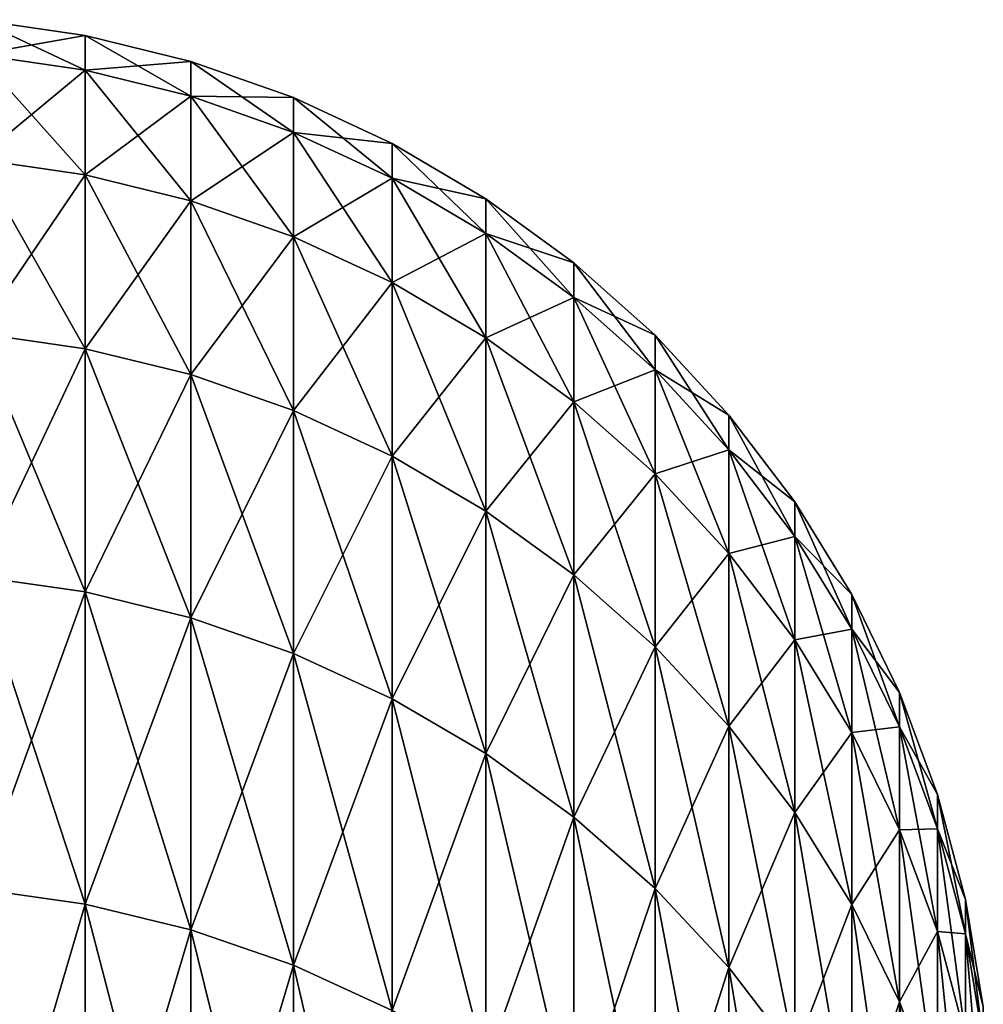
# Model space of a CAD drawing. Header units: millimetres. Extents: x -161 to 161, y -94 to 1149.
# Tile 717 of 1056: x 160.375 to 160.805, y -35.742 to -35.302. Entities that reach past the tile are written whole.
import ezdxf

# ---------------------------------------------------------------- set-up
doc = ezdxf.new("R2010")
doc.units = ezdxf.units.MM
doc.header["$LTSCALE"] = 81.481481
doc.layers.add('385', color=7, linetype='CONTINUOUS')

msp = doc.modelspace()

# ---------------------------------------------------------------- linework, layer by layer
at = {"layer": '385', "color": 7, "linetype": 'CONTINUOUS', "true_color": 0xaaaaaa}
for points in [[(160.40451, -35.30927, -0.05), (160.40451, -35.32483, -0.88161), (160.35644, -35.30229, -0.05), (160.40451, -35.30927, -0.05)], [(160.35644, -35.31785, 0.78187), (160.40451, -35.30927, -0.05), (160.35644, -35.30229, -0.05), (160.35644, -35.31785, 0.78187)], [(160.35644, -35.30229, -0.05), (160.40451, -35.32483, -0.88161), (160.35644, -35.31785, -0.88187), (160.35644, -35.30229, -0.05)], [(160.40451, -35.32483, 0.78161), (160.40451, -35.30927, -0.05), (160.35644, -35.31785, 0.78187), (160.40451, -35.32483, 0.78161)], [(160.45167, -35.32089, -0.05), (160.45167, -35.33644, -0.88117), (160.40451, -35.30927, -0.05), (160.45167, -35.32089, -0.05)], [(160.40451, -35.32483, 0.78161), (160.45167, -35.32089, -0.05), (160.40451, -35.30927, -0.05), (160.40451, -35.32483, 0.78161)], [(160.40451, -35.30927, -0.05), (160.45167, -35.33644, -0.88117), (160.40451, -35.32483, -0.88161), (160.40451, -35.30927, -0.05)], [(160.35644, -35.3645, 1.61257), (160.40451, -35.32483, 0.78161), (160.35644, -35.31785, 0.78187), (160.35644, -35.3645, 1.61257)], [(160.40451, -35.32483, -0.88161), (160.40451, -35.37146, -1.71205), (160.35644, -35.31785, -0.88187), (160.40451, -35.32483, -0.88161)], [(160.35644, -35.31785, -0.88187), (160.40451, -35.37146, -1.71205), (160.35644, -35.3645, -1.71257), (160.35644, -35.31785, -0.88187)], [(160.45167, -35.33644, 0.78117), (160.45167, -35.32089, -0.05), (160.40451, -35.32483, 0.78161), (160.45167, -35.33644, 0.78117)], [(160.49748, -35.33703, -0.05), (160.49748, -35.35256, -0.88057), (160.45167, -35.32089, -0.05), (160.49748, -35.33703, -0.05)], [(160.45167, -35.33644, 0.78117), (160.49748, -35.33703, -0.05), (160.45167, -35.32089, -0.05), (160.45167, -35.33644, 0.78117)], [(160.45167, -35.32089, -0.05), (160.49748, -35.35256, -0.88057), (160.45167, -35.33644, -0.88117), (160.45167, -35.32089, -0.05)], [(160.40451, -35.37146, 1.61205), (160.40451, -35.32483, 0.78161), (160.35644, -35.3645, 1.61257), (160.40451, -35.37146, 1.61205)], [(160.40451, -35.37146, 1.61205), (160.45167, -35.33644, 0.78117), (160.40451, -35.32483, 0.78161), (160.40451, -35.37146, 1.61205)], [(160.45167, -35.33644, -0.88117), (160.45167, -35.38305, -1.71118), (160.40451, -35.32483, -0.88161), (160.45167, -35.33644, -0.88117)], [(160.40451, -35.32483, -0.88161), (160.45167, -35.38305, -1.71118), (160.40451, -35.37146, -1.71205), (160.40451, -35.32483, -0.88161)], [(160.45167, -35.38305, 1.61118), (160.45167, -35.33644, 0.78117), (160.40451, -35.37146, 1.61205), (160.45167, -35.38305, 1.61118)], [(160.49748, -35.35256, 0.78057), (160.49748, -35.33703, -0.05), (160.45167, -35.33644, 0.78117), (160.49748, -35.35256, 0.78057)], [(160.45167, -35.38305, 1.61118), (160.49748, -35.35256, 0.78057), (160.45167, -35.33644, 0.78117), (160.45167, -35.38305, 1.61118)], [(160.49748, -35.35256, -0.88057), (160.49748, -35.39914, -1.70998), (160.45167, -35.33644, -0.88117), (160.49748, -35.35256, -0.88057)], [(160.45167, -35.33644, -0.88117), (160.49748, -35.39914, -1.70998), (160.45167, -35.38305, -1.71118), (160.45167, -35.33644, -0.88117)], [(160.54151, -35.35753, -0.05), (160.54151, -35.37305, -0.8798), (160.49748, -35.33703, -0.05), (160.54151, -35.35753, -0.05)], [(160.49748, -35.35256, 0.78057), (160.54151, -35.35753, -0.05), (160.49748, -35.33703, -0.05), (160.49748, -35.35256, 0.78057)], [(160.49748, -35.33703, -0.05), (160.54151, -35.37305, -0.8798), (160.49748, -35.35256, -0.88057), (160.49748, -35.33703, -0.05)], [(160.49748, -35.39914, 1.60998), (160.49748, -35.35256, 0.78057), (160.45167, -35.38305, 1.61118), (160.49748, -35.39914, 1.60998)], [(160.54151, -35.37305, 0.7798), (160.54151, -35.35753, -0.05), (160.49748, -35.35256, 0.78057), (160.54151, -35.37305, 0.7798)], [(160.49748, -35.39914, 1.60998), (160.54151, -35.37305, 0.7798), (160.49748, -35.35256, 0.78057), (160.49748, -35.39914, 1.60998)], [(160.54151, -35.37305, -0.8798), (160.54151, -35.41959, -1.70845), (160.49748, -35.35256, -0.88057), (160.54151, -35.37305, -0.8798)], [(160.49748, -35.35256, -0.88057), (160.54151, -35.41959, -1.70845), (160.49748, -35.39914, -1.70998), (160.49748, -35.35256, -0.88057)], [(160.58335, -35.38222, -0.05), (160.58335, -35.39772, -0.87888), (160.54151, -35.35753, -0.05), (160.58335, -35.38222, -0.05)], [(160.54151, -35.37305, 0.7798), (160.58335, -35.38222, -0.05), (160.54151, -35.35753, -0.05), (160.54151, -35.37305, 0.7798)], [(160.54151, -35.35753, -0.05), (160.58335, -35.39772, -0.87888), (160.54151, -35.37305, -0.8798), (160.54151, -35.35753, -0.05)], [(160.35644, -35.44218, 2.44095), (160.40451, -35.37146, 1.61205), (160.35644, -35.3645, 1.61257), (160.35644, -35.44218, 2.44095)], [(160.40451, -35.37146, -1.71205), (160.40451, -35.44912, -2.54017), (160.35644, -35.3645, -1.71257), (160.40451, -35.37146, -1.71205)], [(160.35644, -35.3645, -1.71257), (160.40451, -35.44912, -2.54017), (160.35644, -35.44218, -2.54095), (160.35644, -35.3645, -1.71257)], [(160.40451, -35.44912, 2.44017), (160.40451, -35.37146, 1.61205), (160.35644, -35.44218, 2.44095), (160.40451, -35.44912, 2.44017)], [(160.40451, -35.44912, 2.44017), (160.45167, -35.38305, 1.61118), (160.40451, -35.37146, 1.61205), (160.40451, -35.44912, 2.44017)], [(160.45167, -35.38305, -1.71118), (160.45167, -35.46066, -2.53887), (160.40451, -35.37146, -1.71205), (160.45167, -35.38305, -1.71118)], [(160.40451, -35.37146, -1.71205), (160.45167, -35.46066, -2.53887), (160.40451, -35.44912, -2.54017), (160.40451, -35.37146, -1.71205)], [(160.54151, -35.41959, 1.60845), (160.54151, -35.37305, 0.7798), (160.49748, -35.39914, 1.60998), (160.54151, -35.41959, 1.60845)], [(160.58335, -35.39772, 0.77888), (160.58335, -35.38222, -0.05), (160.54151, -35.37305, 0.7798), (160.58335, -35.39772, 0.77888)], [(160.54151, -35.41959, 1.60845), (160.58335, -35.39772, 0.77888), (160.54151, -35.37305, 0.7798), (160.54151, -35.41959, 1.60845)], [(160.58335, -35.39772, -0.87888), (160.58335, -35.4442, -1.7066), (160.54151, -35.37305, -0.8798), (160.58335, -35.39772, -0.87888)], [(160.54151, -35.37305, -0.8798), (160.58335, -35.4442, -1.7066), (160.54151, -35.41959, -1.70845), (160.54151, -35.37305, -0.8798)], [(160.45167, -35.46066, 2.43887), (160.45167, -35.38305, 1.61118), (160.40451, -35.44912, 2.44017), (160.45167, -35.46066, 2.43887)], [(160.45167, -35.46066, 2.43887), (160.49748, -35.39914, 1.60998), (160.45167, -35.38305, 1.61118), (160.45167, -35.46066, 2.43887)], [(160.49748, -35.39914, -1.70998), (160.49748, -35.4767, -2.53706), (160.45167, -35.38305, -1.71118), (160.49748, -35.39914, -1.70998)], [(160.45167, -35.38305, -1.71118), (160.49748, -35.4767, -2.53706), (160.45167, -35.46066, -2.53887), (160.45167, -35.38305, -1.71118)], [(160.62259, -35.41084, -0.05), (160.62259, -35.42632, -0.87781), (160.58335, -35.38222, -0.05), (160.62259, -35.41084, -0.05)], [(160.58335, -35.39772, 0.77888), (160.62259, -35.41084, -0.05), (160.58335, -35.38222, -0.05), (160.58335, -35.39772, 0.77888)], [(160.58335, -35.38222, -0.05), (160.62259, -35.42632, -0.87781), (160.58335, -35.39772, -0.87888), (160.58335, -35.38222, -0.05)], [(160.49748, -35.4767, 2.43706), (160.49748, -35.39914, 1.60998), (160.45167, -35.46066, 2.43887), (160.49748, -35.4767, 2.43706)], [(160.49748, -35.4767, 2.43706), (160.54151, -35.41959, 1.60845), (160.49748, -35.39914, 1.60998), (160.49748, -35.4767, 2.43706)], [(160.54151, -35.41959, -1.70845), (160.54151, -35.49708, -2.53477), (160.49748, -35.39914, -1.70998), (160.54151, -35.41959, -1.70845)], [(160.49748, -35.39914, -1.70998), (160.54151, -35.49708, -2.53477), (160.49748, -35.4767, -2.53706), (160.49748, -35.39914, -1.70998)], [(160.58335, -35.4442, 1.6066), (160.58335, -35.39772, 0.77888), (160.54151, -35.41959, 1.60845), (160.58335, -35.4442, 1.6066)], [(160.62259, -35.42632, 0.77781), (160.62259, -35.41084, -0.05), (160.58335, -35.39772, 0.77888), (160.62259, -35.42632, 0.77781)], [(160.58335, -35.4442, 1.6066), (160.62259, -35.42632, 0.77781), (160.58335, -35.39772, 0.77888), (160.58335, -35.4442, 1.6066)], [(160.62259, -35.42632, -0.87781), (160.62259, -35.47275, -1.70446), (160.58335, -35.39772, -0.87888), (160.62259, -35.42632, -0.87781)], [(160.58335, -35.39772, -0.87888), (160.62259, -35.47275, -1.70446), (160.58335, -35.4442, -1.7066), (160.58335, -35.39772, -0.87888)], [(160.65886, -35.44314, -0.05), (160.65886, -35.4586, -0.8766), (160.62259, -35.41084, -0.05), (160.65886, -35.44314, -0.05)], [(160.62259, -35.42632, 0.77781), (160.65886, -35.44314, -0.05), (160.62259, -35.41084, -0.05), (160.62259, -35.42632, 0.77781)], [(160.62259, -35.41084, -0.05), (160.65886, -35.4586, -0.8766), (160.62259, -35.42632, -0.87781), (160.62259, -35.41084, -0.05)], [(160.54151, -35.49708, 2.43477), (160.54151, -35.41959, 1.60845), (160.49748, -35.4767, 2.43706), (160.54151, -35.49708, 2.43477)], [(160.54151, -35.49708, 2.43477), (160.58335, -35.4442, 1.6066), (160.54151, -35.41959, 1.60845), (160.54151, -35.49708, 2.43477)], [(160.58335, -35.4442, -1.7066), (160.58335, -35.5216, -2.532), (160.54151, -35.41959, -1.70845), (160.58335, -35.4442, -1.7066)], [(160.54151, -35.41959, -1.70845), (160.58335, -35.5216, -2.532), (160.54151, -35.49708, -2.53477), (160.54151, -35.41959, -1.70845)], [(160.62259, -35.47275, 1.60446), (160.62259, -35.42632, 0.77781), (160.58335, -35.4442, 1.6066), (160.62259, -35.47275, 1.60446)], [(160.65886, -35.4586, 0.7766), (160.65886, -35.44314, -0.05), (160.62259, -35.42632, 0.77781), (160.65886, -35.4586, 0.7766)], [(160.62259, -35.47275, 1.60446), (160.65886, -35.4586, 0.7766), (160.62259, -35.42632, 0.77781), (160.62259, -35.47275, 1.60446)], [(160.65886, -35.4586, -0.8766), (160.65886, -35.50495, -1.70205), (160.62259, -35.42632, -0.87781), (160.65886, -35.4586, -0.8766)], [(160.62259, -35.42632, -0.87781), (160.65886, -35.50495, -1.70205), (160.62259, -35.47275, -1.70446), (160.62259, -35.42632, -0.87781)], [(160.35644, -35.55078, 3.26585), (160.40451, -35.44912, 2.44017), (160.35644, -35.44218, 2.44095), (160.35644, -35.55078, 3.26585)], [(160.40451, -35.44912, -2.54017), (160.40451, -35.55768, -3.36481), (160.35644, -35.44218, -2.54095), (160.40451, -35.44912, -2.54017)], [(160.35644, -35.44218, -2.54095), (160.40451, -35.55768, -3.36481), (160.35644, -35.55078, -3.36585), (160.35644, -35.44218, -2.54095)], [(160.58335, -35.5216, 2.432), (160.58335, -35.4442, 1.6066), (160.54151, -35.49708, 2.43477), (160.58335, -35.5216, 2.432)], [(160.58335, -35.5216, 2.432), (160.62259, -35.47275, 1.60446), (160.58335, -35.4442, 1.6066), (160.58335, -35.5216, 2.432)], [(160.62259, -35.47275, -1.70446), (160.62259, -35.55005, -2.5288), (160.58335, -35.4442, -1.7066), (160.62259, -35.47275, -1.70446)], [(160.58335, -35.4442, -1.7066), (160.62259, -35.55005, -2.5288), (160.58335, -35.5216, -2.532), (160.58335, -35.4442, -1.7066)], [(160.69184, -35.4788, -0.05), (160.69184, -35.49424, -0.87527), (160.65886, -35.44314, -0.05), (160.69184, -35.4788, -0.05)], [(160.65886, -35.4586, 0.7766), (160.69184, -35.4788, -0.05), (160.65886, -35.44314, -0.05), (160.65886, -35.4586, 0.7766)], [(160.65886, -35.44314, -0.05), (160.69184, -35.49424, -0.87527), (160.65886, -35.4586, -0.8766), (160.65886, -35.44314, -0.05)], [(160.40451, -35.55768, 3.26481), (160.40451, -35.44912, 2.44017), (160.35644, -35.55078, 3.26585), (160.40451, -35.55768, 3.26481)], [(160.40451, -35.55768, 3.26481), (160.45167, -35.46066, 2.43887), (160.40451, -35.44912, 2.44017), (160.40451, -35.55768, 3.26481)], [(160.45167, -35.46066, -2.53887), (160.45167, -35.56917, -3.36308), (160.40451, -35.44912, -2.54017), (160.45167, -35.46066, -2.53887)], [(160.40451, -35.44912, -2.54017), (160.45167, -35.56917, -3.36308), (160.40451, -35.55768, -3.36481), (160.40451, -35.44912, -2.54017)], [(160.65886, -35.50495, 1.60205), (160.65886, -35.4586, 0.7766), (160.62259, -35.47275, 1.60446), (160.65886, -35.50495, 1.60205)], [(160.69184, -35.49424, 0.77527), (160.69184, -35.4788, -0.05), (160.65886, -35.4586, 0.7766), (160.69184, -35.49424, 0.77527)], [(160.65886, -35.50495, 1.60205), (160.69184, -35.49424, 0.77527), (160.65886, -35.4586, 0.7766), (160.65886, -35.50495, 1.60205)], [(160.69184, -35.49424, -0.87527), (160.69184, -35.54052, -1.69938), (160.65886, -35.4586, -0.8766), (160.69184, -35.49424, -0.87527)], [(160.65886, -35.4586, -0.8766), (160.69184, -35.54052, -1.69938), (160.65886, -35.50495, -1.70205), (160.65886, -35.4586, -0.8766)], [(160.45167, -35.56917, 3.26308), (160.45167, -35.46066, 2.43887), (160.40451, -35.55768, 3.26481), (160.45167, -35.56917, 3.26308)], [(160.45167, -35.56917, 3.26308), (160.49748, -35.4767, 2.43706), (160.45167, -35.46066, 2.43887), (160.45167, -35.56917, 3.26308)], [(160.49748, -35.4767, -2.53706), (160.49748, -35.58513, -3.36067), (160.45167, -35.46066, -2.53887), (160.49748, -35.4767, -2.53706)], [(160.45167, -35.46066, -2.53887), (160.49748, -35.58513, -3.36067), (160.45167, -35.56917, -3.36308), (160.45167, -35.46066, -2.53887)], [(160.62259, -35.55005, 2.4288), (160.62259, -35.47275, 1.60446), (160.58335, -35.5216, 2.432), (160.62259, -35.55005, 2.4288)], [(160.62259, -35.55005, 2.4288), (160.65886, -35.50495, 1.60205), (160.62259, -35.47275, 1.60446), (160.62259, -35.55005, 2.4288)], [(160.65886, -35.50495, -1.70205), (160.65886, -35.58214, -2.52518), (160.62259, -35.47275, -1.70446), (160.65886, -35.50495, -1.70205)], [(160.62259, -35.47275, -1.70446), (160.65886, -35.58214, -2.52518), (160.62259, -35.55005, -2.5288), (160.62259, -35.47275, -1.70446)], [(160.49748, -35.58513, 3.26067), (160.49748, -35.4767, 2.43706), (160.45167, -35.56917, 3.26308), (160.49748, -35.58513, 3.26067)], [(160.49748, -35.58513, 3.26067), (160.54151, -35.49708, 2.43477), (160.49748, -35.4767, 2.43706), (160.49748, -35.58513, 3.26067)], [(160.54151, -35.49708, -2.53477), (160.54151, -35.60541, -3.35762), (160.49748, -35.4767, -2.53706), (160.54151, -35.49708, -2.53477)], [(160.49748, -35.4767, -2.53706), (160.54151, -35.60541, -3.35762), (160.49748, -35.58513, -3.36067), (160.49748, -35.4767, -2.53706)], [(160.72119, -35.5175, -0.05), (160.72119, -35.5329, -0.87382), (160.69184, -35.4788, -0.05), (160.72119, -35.5175, -0.05)], [(160.69184, -35.49424, 0.77527), (160.72119, -35.5175, -0.05), (160.69184, -35.4788, -0.05), (160.69184, -35.49424, 0.77527)], [(160.69184, -35.4788, -0.05), (160.72119, -35.5329, -0.87382), (160.69184, -35.49424, -0.87527), (160.69184, -35.4788, -0.05)], [(160.54151, -35.60541, 3.25762), (160.54151, -35.49708, 2.43477), (160.49748, -35.58513, 3.26067), (160.54151, -35.60541, 3.25762)], [(160.54151, -35.60541, 3.25762), (160.58335, -35.5216, 2.432), (160.54151, -35.49708, 2.43477), (160.54151, -35.60541, 3.25762)], [(160.58335, -35.5216, -2.532), (160.58335, -35.62981, -3.35394), (160.54151, -35.49708, -2.53477), (160.58335, -35.5216, -2.532)], [(160.54151, -35.49708, -2.53477), (160.58335, -35.62981, -3.35394), (160.54151, -35.60541, -3.35762), (160.54151, -35.49708, -2.53477)], [(160.69184, -35.54052, 1.59938), (160.69184, -35.49424, 0.77527), (160.65886, -35.50495, 1.60205), (160.69184, -35.54052, 1.59938)], [(160.72119, -35.5329, 0.77382), (160.72119, -35.5175, -0.05), (160.69184, -35.49424, 0.77527), (160.72119, -35.5329, 0.77382)], [(160.69184, -35.54052, 1.59938), (160.72119, -35.5329, 0.77382), (160.69184, -35.49424, 0.77527), (160.69184, -35.54052, 1.59938)], [(160.72119, -35.5329, -0.87382), (160.72119, -35.5791, -1.69649), (160.69184, -35.49424, -0.87527), (160.72119, -35.5329, -0.87382)], [(160.69184, -35.49424, -0.87527), (160.72119, -35.5791, -1.69649), (160.69184, -35.54052, -1.69938), (160.69184, -35.49424, -0.87527)], [(160.65886, -35.58214, 2.42518), (160.65886, -35.50495, 1.60205), (160.62259, -35.55005, 2.4288), (160.65886, -35.58214, 2.42518)], [(160.65886, -35.58214, 2.42518), (160.69184, -35.54052, 1.59938), (160.65886, -35.50495, 1.60205), (160.65886, -35.58214, 2.42518)], [(160.69184, -35.54052, -1.69938), (160.69184, -35.61758, -2.52119), (160.65886, -35.50495, -1.70205), (160.69184, -35.54052, -1.69938)], [(160.65886, -35.50495, -1.70205), (160.69184, -35.61758, -2.52119), (160.65886, -35.58214, -2.52518), (160.65886, -35.50495, -1.70205)], [(160.74666, -35.55886, -0.05), (160.74666, -35.57424, -0.87228), (160.72119, -35.5175, -0.05), (160.74666, -35.55886, -0.05)], [(160.72119, -35.5329, 0.77382), (160.74666, -35.55886, -0.05), (160.72119, -35.5175, -0.05), (160.72119, -35.5329, 0.77382)], [(160.72119, -35.5175, -0.05), (160.74666, -35.57424, -0.87228), (160.72119, -35.5329, -0.87382), (160.72119, -35.5175, -0.05)], [(160.58335, -35.62981, 3.25394), (160.58335, -35.5216, 2.432), (160.54151, -35.60541, 3.25762), (160.58335, -35.62981, 3.25394)], [(160.58335, -35.62981, 3.25394), (160.62259, -35.55005, 2.4288), (160.58335, -35.5216, 2.432), (160.58335, -35.62981, 3.25394)], [(160.62259, -35.55005, -2.5288), (160.62259, -35.65812, -3.34967), (160.58335, -35.5216, -2.532), (160.62259, -35.55005, -2.5288)], [(160.58335, -35.5216, -2.532), (160.62259, -35.65812, -3.34967), (160.58335, -35.62981, -3.35394), (160.58335, -35.5216, -2.532)], [(160.72119, -35.5791, 1.59649), (160.72119, -35.5329, 0.77382), (160.69184, -35.54052, 1.59938), (160.72119, -35.5791, 1.59649)], [(160.74666, -35.57424, 0.77228), (160.74666, -35.55886, -0.05), (160.72119, -35.5329, 0.77382), (160.74666, -35.57424, 0.77228)], [(160.72119, -35.5791, 1.59649), (160.74666, -35.57424, 0.77228), (160.72119, -35.5329, 0.77382), (160.72119, -35.5791, 1.59649)], [(160.74666, -35.57424, -0.87228), (160.74666, -35.62035, -1.6934), (160.72119, -35.5329, -0.87382), (160.74666, -35.57424, -0.87228)], [(160.72119, -35.5329, -0.87382), (160.74666, -35.62035, -1.6934), (160.72119, -35.5791, -1.69649), (160.72119, -35.5329, -0.87382)], [(160.69184, -35.61758, 2.42119), (160.69184, -35.54052, 1.59938), (160.65886, -35.58214, 2.42518), (160.69184, -35.61758, 2.42119)], [(160.69184, -35.61758, 2.42119), (160.72119, -35.5791, 1.59649), (160.69184, -35.54052, 1.59938), (160.69184, -35.61758, 2.42119)], [(160.72119, -35.5791, -1.69649), (160.72119, -35.65603, -2.51686), (160.69184, -35.54052, -1.69938), (160.72119, -35.5791, -1.69649)], [(160.69184, -35.54052, -1.69938), (160.72119, -35.65603, -2.51686), (160.69184, -35.61758, -2.52119), (160.69184, -35.54052, -1.69938)], [(160.35644, -35.69015, 4.08611), (160.40451, -35.55768, 3.26481), (160.35644, -35.55078, 3.26585), (160.35644, -35.69015, 4.08611)], [(160.40451, -35.55768, -3.36481), (160.40451, -35.69701, -4.18481), (160.35644, -35.55078, -3.36585), (160.40451, -35.55768, -3.36481)], [(160.35644, -35.55078, -3.36585), (160.40451, -35.69701, -4.18481), (160.35644, -35.69015, -4.18611), (160.35644, -35.55078, -3.36585)], [(160.62259, -35.65812, 3.24967), (160.62259, -35.55005, 2.4288), (160.58335, -35.62981, 3.25394), (160.62259, -35.65812, 3.24967)], [(160.62259, -35.65812, 3.24967), (160.65886, -35.58214, 2.42518), (160.62259, -35.55005, 2.4288), (160.62259, -35.65812, 3.24967)], [(160.65886, -35.58214, -2.52518), (160.65886, -35.69005, -3.34486), (160.62259, -35.55005, -2.5288), (160.65886, -35.58214, -2.52518)], [(160.62259, -35.55005, -2.5288), (160.65886, -35.69005, -3.34486), (160.62259, -35.65812, -3.34967), (160.62259, -35.55005, -2.5288)], [(160.40451, -35.69701, 4.08481), (160.40451, -35.55768, 3.26481), (160.35644, -35.69015, 4.08611), (160.40451, -35.69701, 4.08481)], [(160.40451, -35.69701, 4.08481), (160.45167, -35.56917, 3.26308), (160.40451, -35.55768, 3.26481), (160.40451, -35.69701, 4.08481)], [(160.45167, -35.56917, -3.36308), (160.45167, -35.70842, -4.18265), (160.40451, -35.55768, -3.36481), (160.45167, -35.56917, -3.36308)], [(160.40451, -35.55768, -3.36481), (160.45167, -35.70842, -4.18265), (160.40451, -35.69701, -4.18481), (160.40451, -35.55768, -3.36481)], [(160.76799, -35.6025, -0.05), (160.76799, -35.61784, -0.87064), (160.74666, -35.55886, -0.05), (160.76799, -35.6025, -0.05)], [(160.74666, -35.57424, 0.77228), (160.76799, -35.6025, -0.05), (160.74666, -35.55886, -0.05), (160.74666, -35.57424, 0.77228)], [(160.74666, -35.55886, -0.05), (160.76799, -35.61784, -0.87064), (160.74666, -35.57424, -0.87228), (160.74666, -35.55886, -0.05)], [(160.45167, -35.70842, 4.08265), (160.45167, -35.56917, 3.26308), (160.40451, -35.69701, 4.08481), (160.45167, -35.70842, 4.08265)], [(160.45167, -35.70842, 4.08265), (160.49748, -35.58513, 3.26067), (160.45167, -35.56917, 3.26308), (160.45167, -35.70842, 4.08265)], [(160.49748, -35.58513, -3.36067), (160.49748, -35.72428, -4.17965), (160.45167, -35.56917, -3.36308), (160.49748, -35.58513, -3.36067)], [(160.45167, -35.56917, -3.36308), (160.49748, -35.72428, -4.17965), (160.45167, -35.70842, -4.18265), (160.45167, -35.56917, -3.36308)], [(160.74666, -35.62035, 1.5934), (160.74666, -35.57424, 0.77228), (160.72119, -35.5791, 1.59649), (160.74666, -35.62035, 1.5934)], [(160.76799, -35.61784, 0.77064), (160.76799, -35.6025, -0.05), (160.74666, -35.57424, 0.77228), (160.76799, -35.61784, 0.77064)], [(160.74666, -35.62035, 1.5934), (160.76799, -35.61784, 0.77064), (160.74666, -35.57424, 0.77228), (160.74666, -35.62035, 1.5934)], [(160.76799, -35.61784, -0.87064), (160.76799, -35.66387, -1.69014), (160.74666, -35.57424, -0.87228), (160.76799, -35.61784, -0.87064)], [(160.74666, -35.57424, -0.87228), (160.76799, -35.66387, -1.69014), (160.74666, -35.62035, -1.6934), (160.74666, -35.57424, -0.87228)], [(160.72119, -35.65603, 2.41686), (160.72119, -35.5791, 1.59649), (160.69184, -35.61758, 2.42119), (160.72119, -35.65603, 2.41686)], [(160.72119, -35.65603, 2.41686), (160.74666, -35.62035, 1.5934), (160.72119, -35.5791, 1.59649), (160.72119, -35.65603, 2.41686)], [(160.74666, -35.62035, -1.6934), (160.74666, -35.69713, -2.51223), (160.72119, -35.5791, -1.69649), (160.74666, -35.62035, -1.6934)], [(160.72119, -35.5791, -1.69649), (160.74666, -35.69713, -2.51223), (160.72119, -35.65603, -2.51686), (160.72119, -35.5791, -1.69649)], [(160.49748, -35.72428, 4.07965), (160.49748, -35.58513, 3.26067), (160.45167, -35.70842, 4.08265), (160.49748, -35.72428, 4.07965)], [(160.49748, -35.72428, 4.07965), (160.54151, -35.60541, 3.25762), (160.49748, -35.58513, 3.26067), (160.49748, -35.72428, 4.07965)], [(160.54151, -35.60541, -3.35762), (160.54151, -35.74443, -4.17584), (160.49748, -35.58513, -3.36067), (160.54151, -35.60541, -3.35762)], [(160.49748, -35.58513, -3.36067), (160.54151, -35.74443, -4.17584), (160.49748, -35.72428, -4.17965), (160.49748, -35.58513, -3.36067)], [(160.65886, -35.69005, 3.24486), (160.65886, -35.58214, 2.42518), (160.62259, -35.65812, 3.24967), (160.65886, -35.69005, 3.24486)], [(160.65886, -35.69005, 3.24486), (160.69184, -35.61758, 2.42119), (160.65886, -35.58214, 2.42518), (160.65886, -35.69005, 3.24486)], [(160.69184, -35.61758, -2.52119), (160.69184, -35.72532, -3.33954), (160.65886, -35.58214, -2.52518), (160.69184, -35.61758, -2.52119)], [(160.65886, -35.58214, -2.52518), (160.69184, -35.72532, -3.33954), (160.65886, -35.69005, -3.34486), (160.65886, -35.58214, -2.52518)], [(160.78499, -35.648, -0.05), (160.78499, -35.66331, -0.86894), (160.76799, -35.6025, -0.05), (160.78499, -35.648, -0.05)], [(160.76799, -35.61784, 0.77064), (160.78499, -35.648, -0.05), (160.76799, -35.6025, -0.05), (160.76799, -35.61784, 0.77064)], [(160.76799, -35.6025, -0.05), (160.78499, -35.66331, -0.86894), (160.76799, -35.61784, -0.87064), (160.76799, -35.6025, -0.05)], [(160.54151, -35.74443, 4.07584), (160.54151, -35.60541, 3.25762), (160.49748, -35.72428, 4.07965), (160.54151, -35.74443, 4.07584)], [(160.54151, -35.74443, 4.07584), (160.58335, -35.62981, 3.25394), (160.54151, -35.60541, 3.25762), (160.54151, -35.74443, 4.07584)], [(160.58335, -35.62981, -3.35394), (160.58335, -35.76868, -4.17125), (160.54151, -35.60541, -3.35762), (160.58335, -35.62981, -3.35394)], [(160.54151, -35.60541, -3.35762), (160.58335, -35.76868, -4.17125), (160.54151, -35.74443, -4.17584), (160.54151, -35.60541, -3.35762)], [(160.69184, -35.72532, 3.23954), (160.69184, -35.61758, 2.42119), (160.65886, -35.69005, 3.24486), (160.69184, -35.72532, 3.23954)], [(160.69184, -35.72532, 3.23954), (160.72119, -35.65603, 2.41686), (160.69184, -35.61758, 2.42119), (160.69184, -35.72532, 3.23954)], [(160.72119, -35.65603, -2.51686), (160.72119, -35.76358, -3.33377), (160.69184, -35.61758, -2.52119), (160.72119, -35.65603, -2.51686)], [(160.69184, -35.61758, -2.52119), (160.72119, -35.76358, -3.33377), (160.69184, -35.72532, -3.33954), (160.69184, -35.61758, -2.52119)], [(160.74666, -35.69713, 2.41223), (160.74666, -35.62035, 1.5934), (160.72119, -35.65603, 2.41686), (160.74666, -35.69713, 2.41223)], [(160.76799, -35.66387, 1.59014), (160.76799, -35.61784, 0.77064), (160.74666, -35.62035, 1.5934), (160.76799, -35.66387, 1.59014)], [(160.74666, -35.69713, 2.41223), (160.76799, -35.66387, 1.59014), (160.74666, -35.62035, 1.5934), (160.74666, -35.69713, 2.41223)], [(160.76799, -35.66387, -1.69014), (160.76799, -35.7405, -2.50734), (160.74666, -35.62035, -1.6934), (160.76799, -35.66387, -1.69014)], [(160.74666, -35.62035, -1.6934), (160.76799, -35.7405, -2.50734), (160.74666, -35.69713, -2.51223), (160.74666, -35.62035, -1.6934)], [(160.78499, -35.66331, 0.76894), (160.78499, -35.648, -0.05), (160.76799, -35.61784, 0.77064), (160.78499, -35.66331, 0.76894)], [(160.76799, -35.66387, 1.59014), (160.78499, -35.66331, 0.76894), (160.76799, -35.61784, 0.77064), (160.76799, -35.66387, 1.59014)], [(160.78499, -35.66331, -0.86894), (160.78499, -35.70924, -1.68674), (160.76799, -35.61784, -0.87064), (160.78499, -35.66331, -0.86894)], [(160.76799, -35.61784, -0.87064), (160.78499, -35.70924, -1.68674), (160.76799, -35.66387, -1.69014), (160.76799, -35.61784, -0.87064)], [(160.58335, -35.76868, 4.07125), (160.58335, -35.62981, 3.25394), (160.54151, -35.74443, 4.07584), (160.58335, -35.76868, 4.07125)], [(160.58335, -35.76868, 4.07125), (160.62259, -35.65812, 3.24967), (160.58335, -35.62981, 3.25394), (160.58335, -35.76868, 4.07125)], [(160.62259, -35.65812, -3.34967), (160.62259, -35.7968, -4.16593), (160.58335, -35.62981, -3.35394), (160.62259, -35.65812, -3.34967)], [(160.58335, -35.62981, -3.35394), (160.62259, -35.7968, -4.16593), (160.58335, -35.76868, -4.17125), (160.58335, -35.62981, -3.35394)], [(160.79749, -35.69493, -0.05), (160.79749, -35.71021, -0.86719), (160.78499, -35.648, -0.05), (160.79749, -35.69493, -0.05)], [(160.78499, -35.66331, 0.76894), (160.79749, -35.69493, -0.05), (160.78499, -35.648, -0.05), (160.78499, -35.66331, 0.76894)], [(160.78499, -35.648, -0.05), (160.79749, -35.71021, -0.86719), (160.78499, -35.66331, -0.86894), (160.78499, -35.648, -0.05)], [(160.72119, -35.76358, 3.23377), (160.72119, -35.65603, 2.41686), (160.69184, -35.72532, 3.23954), (160.72119, -35.76358, 3.23377)], [(160.72119, -35.76358, 3.23377), (160.74666, -35.69713, 2.41223), (160.72119, -35.65603, 2.41686), (160.72119, -35.76358, 3.23377)], [(160.74666, -35.69713, -2.51223), (160.74666, -35.80448, -3.32761), (160.72119, -35.65603, -2.51686), (160.74666, -35.69713, -2.51223)], [(160.72119, -35.65603, -2.51686), (160.74666, -35.80448, -3.32761), (160.72119, -35.76358, -3.33377), (160.72119, -35.65603, -2.51686)], [(160.62259, -35.7968, 4.06593), (160.62259, -35.65812, 3.24967), (160.58335, -35.76868, 4.07125), (160.62259, -35.7968, 4.06593)], [(160.62259, -35.7968, 4.06593), (160.65886, -35.69005, 3.24486), (160.62259, -35.65812, 3.24967), (160.62259, -35.7968, 4.06593)], [(160.65886, -35.69005, -3.34486), (160.65886, -35.82854, -4.15992), (160.62259, -35.65812, -3.34967), (160.65886, -35.69005, -3.34486)], [(160.62259, -35.65812, -3.34967), (160.65886, -35.82854, -4.15992), (160.62259, -35.7968, -4.16593), (160.62259, -35.65812, -3.34967)], [(160.76799, -35.7405, 2.40734), (160.76799, -35.66387, 1.59014), (160.74666, -35.69713, 2.41223), (160.76799, -35.7405, 2.40734)], [(160.78499, -35.70924, 1.58674), (160.78499, -35.66331, 0.76894), (160.76799, -35.66387, 1.59014), (160.78499, -35.70924, 1.58674)], [(160.76799, -35.7405, 2.40734), (160.78499, -35.70924, 1.58674), (160.76799, -35.66387, 1.59014), (160.76799, -35.7405, 2.40734)], [(160.78499, -35.70924, -1.68674), (160.78499, -35.78571, -2.50225), (160.76799, -35.66387, -1.69014), (160.78499, -35.70924, -1.68674)], [(160.76799, -35.66387, -1.69014), (160.78499, -35.78571, -2.50225), (160.76799, -35.7405, -2.50734), (160.76799, -35.66387, -1.69014)], [(160.79749, -35.71021, 0.76719), (160.79749, -35.69493, -0.05), (160.78499, -35.66331, 0.76894), (160.79749, -35.71021, 0.76719)], [(160.78499, -35.70924, 1.58674), (160.79749, -35.71021, 0.76719), (160.78499, -35.66331, 0.76894), (160.78499, -35.70924, 1.58674)], [(160.79749, -35.71021, -0.86719), (160.79749, -35.75604, -1.68323), (160.78499, -35.66331, -0.86894), (160.79749, -35.71021, -0.86719)], [(160.78499, -35.66331, -0.86894), (160.79749, -35.75604, -1.68323), (160.78499, -35.70924, -1.68674), (160.78499, -35.66331, -0.86894)], [(160.35644, -35.86009, 4.90058), (160.40451, -35.69701, 4.08481), (160.35644, -35.69015, 4.08611), (160.35644, -35.86009, 4.90058)], [(160.40451, -35.69701, -4.18481), (160.40451, -35.8669, -4.99903), (160.35644, -35.69015, -4.18611), (160.40451, -35.69701, -4.18481)], [(160.35644, -35.69015, -4.18611), (160.40451, -35.8669, -4.99903), (160.35644, -35.86009, -5.00058), (160.35644, -35.69015, -4.18611)], [(160.65886, -35.82854, 4.05992), (160.65886, -35.69005, 3.24486), (160.62259, -35.7968, 4.06593), (160.65886, -35.82854, 4.05992)], [(160.65886, -35.82854, 4.05992), (160.69184, -35.72532, 3.23954), (160.65886, -35.69005, 3.24486), (160.65886, -35.82854, 4.05992)], [(160.69184, -35.72532, -3.33954), (160.69184, -35.86358, -4.15329), (160.65886, -35.69005, -3.34486), (160.69184, -35.72532, -3.33954)], [(160.65886, -35.69005, -3.34486), (160.69184, -35.86358, -4.15329), (160.65886, -35.82854, -4.15992), (160.65886, -35.69005, -3.34486)], [(160.80538, -35.74286, -0.05), (160.80538, -35.75811, -0.8654), (160.79749, -35.69493, -0.05), (160.80538, -35.74286, -0.05)], [(160.79749, -35.71021, 0.76719), (160.80538, -35.74286, -0.05), (160.79749, -35.69493, -0.05), (160.79749, -35.71021, 0.76719)], [(160.79749, -35.69493, -0.05), (160.80538, -35.75811, -0.8654), (160.79749, -35.71021, -0.86719), (160.79749, -35.69493, -0.05)], [(160.40451, -35.8669, 4.89903), (160.40451, -35.69701, 4.08481), (160.35644, -35.86009, 4.90058), (160.40451, -35.8669, 4.89903)], [(160.40451, -35.8669, 4.89903), (160.45167, -35.70842, 4.08265), (160.40451, -35.69701, 4.08481), (160.40451, -35.8669, 4.89903)], [(160.45167, -35.70842, -4.18265), (160.45167, -35.87822, -4.99644), (160.40451, -35.69701, -4.18481), (160.45167, -35.70842, -4.18265)], [(160.40451, -35.69701, -4.18481), (160.45167, -35.87822, -4.99644), (160.40451, -35.8669, -4.99903), (160.40451, -35.69701, -4.18481)], [(160.74666, -35.80448, 3.22761), (160.74666, -35.69713, 2.41223), (160.72119, -35.76358, 3.23377), (160.74666, -35.80448, 3.22761)], [(160.74666, -35.80448, 3.22761), (160.76799, -35.7405, 2.40734), (160.74666, -35.69713, 2.41223), (160.74666, -35.80448, 3.22761)], [(160.76799, -35.7405, -2.50734), (160.76799, -35.84763, -3.32111), (160.74666, -35.69713, -2.51223), (160.76799, -35.7405, -2.50734)], [(160.74666, -35.69713, -2.51223), (160.76799, -35.84763, -3.32111), (160.74666, -35.80448, -3.32761), (160.74666, -35.69713, -2.51223)], [(160.45167, -35.87822, 4.89644), (160.45167, -35.70842, 4.08265), (160.40451, -35.8669, 4.89903), (160.45167, -35.87822, 4.89644)], [(160.45167, -35.87822, 4.89644), (160.49748, -35.72428, 4.07965), (160.45167, -35.70842, 4.08265), (160.45167, -35.87822, 4.89644)], [(160.49748, -35.72428, -4.17965), (160.49748, -35.89395, -4.99285), (160.45167, -35.70842, -4.18265), (160.49748, -35.72428, -4.17965)], [(160.45167, -35.70842, -4.18265), (160.49748, -35.89395, -4.99285), (160.45167, -35.87822, -4.99644), (160.45167, -35.70842, -4.18265)], [(160.78499, -35.78571, 2.40225), (160.78499, -35.70924, 1.58674), (160.76799, -35.7405, 2.40734), (160.78499, -35.78571, 2.40225)], [(160.79749, -35.75604, 1.58323), (160.79749, -35.71021, 0.76719), (160.78499, -35.70924, 1.58674), (160.79749, -35.75604, 1.58323)], [(160.78499, -35.78571, 2.40225), (160.79749, -35.75604, 1.58323), (160.78499, -35.70924, 1.58674), (160.78499, -35.78571, 2.40225)], [(160.79749, -35.75604, -1.68323), (160.79749, -35.83235, -2.49699), (160.78499, -35.70924, -1.68674), (160.79749, -35.75604, -1.68323)], [(160.78499, -35.70924, -1.68674), (160.79749, -35.83235, -2.49699), (160.78499, -35.78571, -2.50225), (160.78499, -35.70924, -1.68674)], [(160.80538, -35.75811, 0.7654), (160.80538, -35.74286, -0.05), (160.79749, -35.71021, 0.76719), (160.80538, -35.75811, 0.7654)], [(160.79749, -35.75604, 1.58323), (160.80538, -35.75811, 0.7654), (160.79749, -35.71021, 0.76719), (160.79749, -35.75604, 1.58323)], [(160.80538, -35.75811, -0.8654), (160.80538, -35.80384, -1.67965), (160.79749, -35.71021, -0.86719), (160.80538, -35.75811, -0.8654)], [(160.79749, -35.71021, -0.86719), (160.80538, -35.80384, -1.67965), (160.79749, -35.75604, -1.68323), (160.79749, -35.71021, -0.86719)], [(160.49748, -35.89395, 4.89285), (160.49748, -35.72428, 4.07965), (160.45167, -35.87822, 4.89644), (160.49748, -35.89395, 4.89285)], [(160.49748, -35.89395, 4.89285), (160.54151, -35.74443, 4.07584), (160.49748, -35.72428, 4.07965), (160.49748, -35.89395, 4.89285)], [(160.54151, -35.74443, -4.17584), (160.54151, -35.91395, -4.98829), (160.49748, -35.72428, -4.17965), (160.54151, -35.74443, -4.17584)], [(160.49748, -35.72428, -4.17965), (160.54151, -35.91395, -4.98829), (160.49748, -35.89395, -4.99285), (160.49748, -35.72428, -4.17965)], [(160.69184, -35.86358, 4.05329), (160.69184, -35.72532, 3.23954), (160.65886, -35.82854, 4.05992), (160.69184, -35.86358, 4.05329)], [(160.69184, -35.86358, 4.05329), (160.72119, -35.76358, 3.23377), (160.69184, -35.72532, 3.23954), (160.69184, -35.86358, 4.05329)], [(160.72119, -35.76358, -3.33377), (160.72119, -35.9016, -4.1461), (160.69184, -35.72532, -3.33954), (160.72119, -35.76358, -3.33377)], [(160.69184, -35.72532, -3.33954), (160.72119, -35.9016, -4.1461), (160.69184, -35.86358, -4.15329), (160.69184, -35.72532, -3.33954)], [(160.76799, -35.84763, 3.22111), (160.76799, -35.7405, 2.40734), (160.74666, -35.80448, 3.22761), (160.76799, -35.84763, 3.22111)], [(160.76799, -35.84763, 3.22111), (160.78499, -35.78571, 2.40225), (160.76799, -35.7405, 2.40734), (160.76799, -35.84763, 3.22111)], [(160.78499, -35.78571, -2.50225), (160.78499, -35.89262, -3.31432), (160.76799, -35.7405, -2.50734), (160.78499, -35.78571, -2.50225)], [(160.76799, -35.7405, -2.50734), (160.78499, -35.89262, -3.31432), (160.76799, -35.84763, -3.32111), (160.76799, -35.7405, -2.50734)]]:
    msp.add_3dface(points, dxfattribs=at)

doc.saveas('drawing.dxf')
